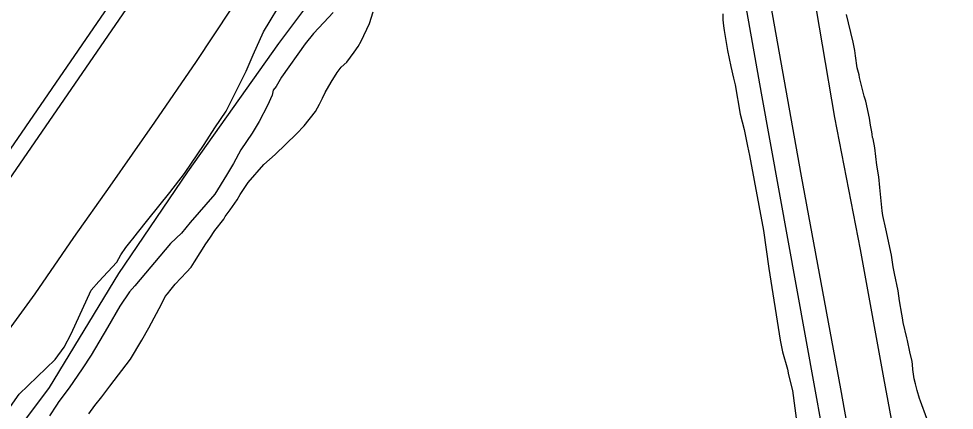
# Model space of a CAD drawing. Extents: x 3683402 to 3721514, y 487807 to 513565.
# Drawn here: x 3698925 to 3700658, y 494500 to 495225 of the extents above; entities that cross this region are included whole.
import ezdxf

# ---------------------------------------------------------------- set-up
doc = ezdxf.new("R2010")
doc.units = 0
for name, color, linetype in [('V-ROAD-CNTR', 7, 'Continuous'), ('V-SITE-VEGE', 7, 'Continuous'), ('V-TOPO-SHOR', 7, 'Continuous')]:
    doc.layers.add(name, color=color, linetype=linetype)

msp = doc.modelspace()

# ---------------------------------------------------------------- linework, layer by layer
at = {"layer": 'V-ROAD-CNTR'}
for points in [[(3700658.4, 493376.5), (3700578.5, 493816.5), (3700516.6, 494157.5), (3700448.2, 494539.5), (3700375.5, 494933.6), (3700312.3, 495286.6), (3700244.6, 495659.6), (3700182.5, 495990), (3700148.5, 496180.1), (3700106.3, 496431.3), (3700092.3, 496507.3), (3700086.5, 496576.9), (3700086.9, 496614.3), (3700107.1, 496677)], [(3700117.2, 496661.5), (3699685, 496039.3), (3699212.7, 495373), (3698402.8, 494195.8), (3698354.6, 494131.8)], [(3699959.6, 496487.2), (3699660.4, 496056.6), (3699188.1, 495390.2), (3698887.8, 494953.7)]]:
    msp.add_lwpolyline(points, dxfattribs=at)
at = {"layer": 'V-SITE-VEGE'}
for p, q in [((3699574.7, 495216), (3699581.8, 495237.8)), ((3700229.4, 495234), (3700229.6, 495222.7)), ((3700462.6, 495217.5), (3700458.8, 495232.6)), ((3699559.2, 495183.6), (3699574.7, 495216)), ((3700229.6, 495222.7), (3700230.7, 495211.4)), ((3700471.3, 495181.5), (3700462.6, 495217.5)), ((3700230.7, 495211.4), (3700231.8, 495202.9)), ((3700231.8, 495202.9), (3700238.1, 495166.3)), ((3699553.8, 495173.2), (3699559.2, 495183.6)), ((3700474.1, 495166), (3700471.3, 495181.5)), ((3699532.6, 495144.5), (3699546.4, 495162.7)), ((3699546.4, 495162.7), (3699553.8, 495173.2)), ((3700238.1, 495166.3), (3700244.3, 495136.2)), ((3700475.3, 495155.9), (3700474.1, 495166)), ((3699522.4, 495134.9), (3699532.6, 495144.5)), ((3700478.7, 495133.9), (3700475.3, 495155.9)), ((3699504, 495107.3), (3699515, 495125.4)), ((3699515, 495125.4), (3699522.4, 495134.9)), ((3700244.3, 495136.2), (3700249.4, 495114.6)), ((3700481.9, 495120.9), (3700478.7, 495133.9)), ((3700249.4, 495114.6), (3700252.4, 495102.4)), ((3700483, 495115.8), (3700481.9, 495120.9)), ((3700491.6, 495081.3), (3700483, 495115.8)), ((3699493, 495088.2), (3699504, 495107.3)), ((3700252.4, 495102.4), (3700261.9, 495047.9)), ((3699482.1, 495066.4), (3699487.6, 495077.8)), ((3699487.6, 495077.8), (3699493, 495088.2)), ((3700494.3, 495072.3), (3700491.6, 495081.3)), ((3699474.8, 495053), (3699482.1, 495066.4)), ((3700501.4, 495040.8), (3700494.3, 495072.3)), ((3699453.6, 495026.3), (3699474.8, 495053)), ((3700261.9, 495047.9), (3700268.9, 495019.8)), ((3700503.1, 495027.7), (3700501.4, 495040.8)), ((3699439.7, 495011.9), (3699453.6, 495026.3)), ((3700505.4, 495015.2), (3700503.1, 495027.7)), ((3699399.8, 494973.5), (3699439.7, 495011.9)), ((3700268.9, 495019.8), (3700275.1, 494988.8)), ((3700506.4, 495011.2), (3700505.4, 495015.2)), ((3700507.1, 495005.2), (3700506.4, 495011.2)), ((3700508.1, 495002.7), (3700507.1, 495005.2)), ((3700275.1, 494988.8), (3700279.2, 494971.9)), ((3700510.9, 494985.6), (3700508.1, 495002.7)), ((3699379.4, 494955.3), (3699399.8, 494973.5)), ((3700279.2, 494971.9), (3700305.2, 494832.9)), ((3700515, 494954), (3700510.9, 494985.6)), ((3699349.9, 494921.7), (3699379.4, 494955.3)), ((3700518.9, 494932.5), (3700515, 494954)), ((3699346.2, 494916), (3699349.9, 494921.7)), ((3700520.2, 494912.4), (3700518.9, 494932.5)), ((3699329.7, 494889.4), (3699335.2, 494899.8)), ((3699335.2, 494899.8), (3699346.2, 494916)), ((3700525, 494869.2), (3700520.2, 494912.4)), ((3699316.8, 494871.2), (3699329.7, 494889.4)), ((3699307.6, 494858.8), (3699316.8, 494871.2)), ((3700526.2, 494860.7), (3700525, 494869.2)), ((3699288.3, 494833), (3699304.9, 494854)), ((3699304.9, 494854), (3699307.6, 494858.8)), ((3700531.6, 494835.7), (3700526.2, 494860.7)), ((3699279.1, 494818.7), (3699288.3, 494833)), ((3700305.2, 494832.9), (3700314.9, 494762.3)), ((3700542, 494787.1), (3700531.6, 494835.7)), ((3699271.7, 494808.2), (3699279.1, 494818.7)), ((3699250.6, 494774.9), (3699271.7, 494808.2)), ((3700544.9, 494765.5), (3700542, 494787.1)), ((3699235.9, 494755.8), (3699244.2, 494765.3)), ((3699244.2, 494765.3), (3699250.6, 494774.9)), ((3700314.9, 494762.3), (3700336.1, 494629.8)), ((3700547.6, 494753.5), (3700544.9, 494765.5)), ((3699214.6, 494733.7), (3699235.9, 494755.8)), ((3700554.2, 494720.9), (3700547.6, 494753.5)), ((3699207.2, 494724.2), (3699214.6, 494733.7)), ((3699189.8, 494697.5), (3699196.1, 494710.8)), ((3699196.1, 494710.8), (3699200.8, 494715.6)), ((3699200.8, 494715.6), (3699207.2, 494724.2)), ((3700555.9, 494711.9), (3700554.2, 494720.9)), ((3700557.1, 494702.4), (3700555.9, 494711.9)), ((3699166.1, 494652.8), (3699189.8, 494697.5)), ((3700561.5, 494678.3), (3700557.1, 494702.4)), ((3700562.7, 494671.3), (3700561.5, 494678.3)), ((3700563.8, 494662.8), (3700562.7, 494671.3)), ((3700570.3, 494634.2), (3700563.8, 494662.8)), ((3699153.3, 494629.9), (3699166.1, 494652.8)), ((3699132.2, 494594.7), (3699153.3, 494629.9)), ((3700336.1, 494629.8), (3700340.2, 494608.2)), ((3700571.9, 494629.2), (3700570.3, 494634.2)), ((3700576.3, 494608.2), (3700571.9, 494629.2)), ((3700340.2, 494608.2), (3700349.2, 494576.3)), ((3700580.1, 494590.6), (3700576.3, 494608.2)), ((3699093.5, 494545), (3699132.2, 494594.7)), ((3700580.7, 494585.1), (3700580.1, 494590.6)), ((3700349.2, 494576.3), (3700351.3, 494566)), ((3700581.4, 494575.6), (3700580.7, 494585.1)), ((3700584.2, 494558.5), (3700581.4, 494575.6)), ((3700351.3, 494566), (3700358.4, 494536.9)), ((3700586.4, 494549), (3700584.2, 494558.5)), ((3699078.8, 494524.9), (3699093.5, 494545)), ((3700358.4, 494536.9), (3700367.1, 494471.1)), ((3700589.6, 494536.5), (3700586.4, 494549)), ((3700593.9, 494522), (3700589.6, 494536.5)), ((3699065.8, 494508.7), (3699078.8, 494524.9)), ((3700596, 494517), (3700593.9, 494522)), ((3699054.8, 494493.4), (3699065.8, 494508.7)), ((3700607.6, 494485), (3700596, 494517))]:
    msp.add_line(p, q, dxfattribs=at)
for points in [[(3698909.5, 494506.8), (3698926, 494529.7), (3698992.5, 494593.9), (3699009, 494616.8), (3699022.1, 494641.8), (3699059, 494722.5), (3699073.4, 494738.5), (3699106.6, 494774), (3699114.3, 494787.7), (3699123.1, 494801.4), (3699133, 494814), (3699136.3, 494817.4), (3699145.1, 494828.8), (3699163.9, 494852.8), (3699204.7, 494903.1), (3699232.3, 494938.6), (3699268.5, 494992.2), (3699288.3, 495023), (3699309.2, 495053.8), (3699346.2, 495127.7), (3699359.2, 495158.3), (3699378.7, 495200.4), (3699417.1, 495265.3)], [(3699507.7, 495236.5), (3699490, 495218.1), (3699471.2, 495197.5), (3699455.8, 495178.1), (3699411.8, 495116.4), (3699401.9, 495099.3), (3699396.4, 495092.5), (3699394.3, 495083.4)], [(3699394.3, 495083.4), (3699385.6, 495064.1), (3699370.4, 495034.5), (3699357.2, 495012.9), (3699336.3, 494982.1), (3699323.2, 494957.1), (3699310.1, 494935.4), (3699288.2, 494900.1), (3699242.9, 494847.4), (3699226.3, 494828), (3699206.3, 494808.5), (3699140.1, 494730.7), (3699130.1, 494719.2), (3699112.5, 494693), (3699089.6, 494653.1), (3699058.9, 494601.9), (3699042.4, 494576.8), (3699018.2, 494541.4), (3698999.5, 494516.3), (3698995.1, 494509.4), (3698981.9, 494490.1)]]:
    msp.add_lwpolyline(points, dxfattribs=at)
at = {"layer": 'V-TOPO-SHOR'}
for points in [[(3699999.4, 496053.9), (3699998.9, 496053.5), (3699989.2, 496043.5), (3699970, 496013.1), (3699885.6, 495877.9), (3699794.2, 495744.9), (3699657.2, 495537), (3699524.7, 495337.3), (3699406.5, 495178.9), (3699237.6, 494941.5), (3699110.1, 494753.4), (3698981.3, 494542.2), (3698806.5, 494309.9)], [(3700134.4, 496012.8), (3700202.2, 495639.8), (3700300.9, 495087), (3700399.5, 494542.4), (3700412.5, 494470.7), (3700473.7, 494133.7), (3700566.5, 493650.1), (3700612.1, 493372.7)], [(3700275, 495928.1), (3700273.9, 495925.2), (3700275.3, 495909), (3700301.9, 495780.6), (3700352.5, 495501.7), (3700390.5, 495311.6), (3700436.3, 495041.8), (3700484, 494797.6), (3700527.5, 494560.2), (3700566.5, 494347.5), (3700605.6, 494126.8)], [(3699318, 495242.7), (3699253.7, 495145.4), (3699176.3, 495033.5), (3699093.7, 494914.7), (3699026.7, 494819.6), (3698954.5, 494715.6), (3698853.4, 494577.3)]]:
    msp.add_lwpolyline(points, dxfattribs=at)

doc.saveas('drawing.dxf')
